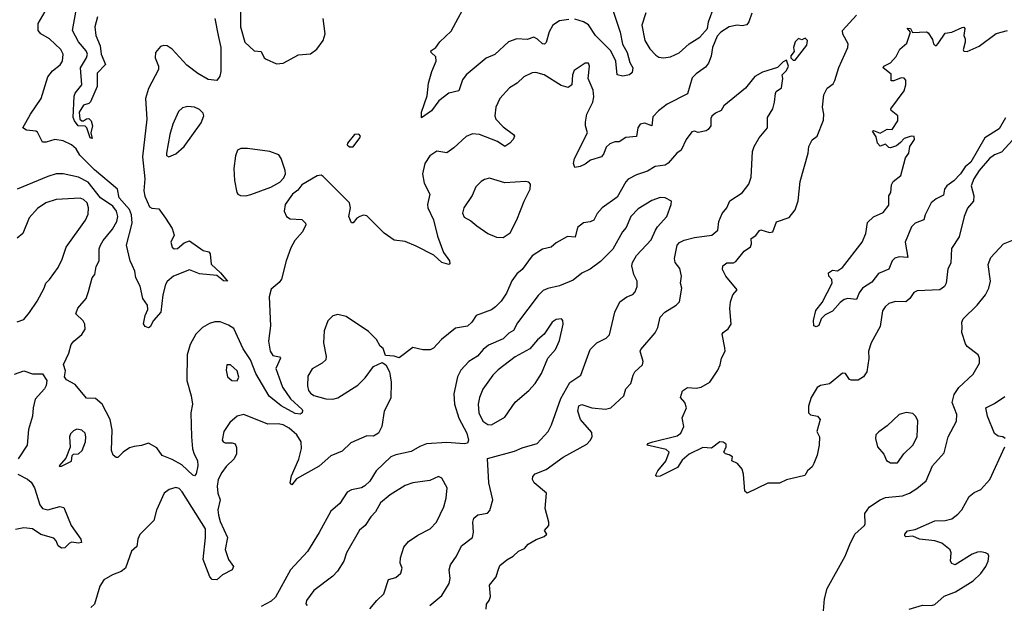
# Model space of a CAD drawing. Extents: x 1771496 to 1971148, y 471553 to 643630.
# Tile 362 of 656: x 1840650 to 1846422, y 582867 to 586297. Entities that reach past the tile are written whole.
import ezdxf

# ---------------------------------------------------------------- set-up
doc = ezdxf.new("R2010")
doc.units = 0

msp = doc.modelspace()

# ---------------------------------------------------------------- linework, layer by layer
at = {"layer": '0CON10XD'}
for points in [[(1843868.9, 586298.9), (1843815, 586290.5), (1843775.8, 586265), (1843754.1, 586225.9), (1843736.2, 586163.8), (1843726.4, 586153.6), (1843715, 586155.6), (1843685, 586184.4), (1843665, 586194.3), (1843625, 586182.2), (1843565, 586185.6), (1843515, 586168.1), (1843435, 586092.9), (1843385, 586073.1), (1843266.7, 585975), (1843245.5, 585945), (1843225, 585880), (1843165, 585868.1), (1843107.5, 585822.5), (1843065, 585764.3), (1843005, 585722.5), (1843006, 585755), (1843039.2, 585850.8), (1843046.7, 585925), (1843065.6, 585995), (1843092, 586055), (1843089.7, 586079.7), (1843062, 586105), (1843060, 586115), (1843088.8, 586135), (1843112.5, 586167.5), (1843179.1, 586230.9), (1843287.7, 586432.3)], [(1844113.6, 586395), (1844171, 586225), (1844183.8, 586155), (1844210.3, 586105), (1844227.1, 586047.1), (1844244.3, 586015), (1844241.2, 585988.8), (1844225, 585973.8), (1844185, 585966.7), (1844152.5, 585975), (1844144, 586055), (1844114.8, 586114.8), (1844025.4, 586205), (1843985, 586268.2), (1843955.6, 586285), (1843905, 586301.1)], [(1841793.3, 586305), (1841813.1, 586205), (1841828.6, 586135), (1841829.2, 585995), (1841823.9, 585966.1), (1841805, 585941.2), (1841755, 585947.5), (1841695, 585982.2), (1841630.6, 586030.6), (1841544, 586125), (1841515, 586144.2), (1841495, 586147.1), (1841475, 586140), (1841446.9, 586105), (1841443.6, 586073.6), (1841464, 586025), (1841464.2, 586005), (1841404.6, 585895.4), (1841388.5, 585835), (1841395.4, 585715), (1841369.7, 585495), (1841384.3, 585365), (1841378.3, 585295), (1841384.3, 585264.3), (1841411.3, 585201.3), (1841425, 585192.7), (1841465, 585190), (1841504.7, 585134.7), (1841544, 585075), (1841556.2, 585035), (1841537.1, 584995), (1841545, 584964.2), (1841555, 584955.8), (1841575, 584957.5), (1841615, 584990), (1841645, 585002), (1841725, 584945.7), (1841758.3, 584938.3), (1841766.1, 584926.1), (1841772.9, 584865), (1841828, 584815), (1841867.5, 584765), (1841845, 584767.5), (1841805, 584798.6), (1841705, 584808.9), (1841645, 584832.9), (1841552, 584795), (1841515.4, 584764.6), (1841505, 584746.2), (1841488.9, 584685), (1841478.6, 584585), (1841433.8, 584535), (1841415, 584497.5), (1841405, 584492.5), (1841385, 584500), (1841377, 584517), (1841386, 584565), (1841400.9, 584599.1), (1841399.4, 584625), (1841372.9, 584665), (1841357.4, 584737.4), (1841332, 584785), (1841326, 584825), (1841311.4, 584855), (1841297.8, 584885), (1841276.9, 584976.9), (1841308.9, 585105), (1841305.8, 585154.2), (1841293.9, 585185), (1841233.2, 585255), (1841222.8, 585305), (1841088.2, 585418.2), (1841003.2, 585503.2), (1840980.6, 585540.6), (1840955, 585564.4), (1840905, 585587.8), (1840856.6, 585596.6), (1840805, 585580.5), (1840785, 585580.8), (1840755, 585638), (1840744.2, 585644.2), (1840690.3, 585650.3), (1840668.8, 585665), (1840712.9, 585745), (1840776, 585835), (1840815, 585962.5), (1840842.4, 585997.6), (1840886.7, 586033.3), (1840901.1, 586055), (1840905.4, 586095), (1840892.2, 586122.2), (1840825, 586185.6), (1840774.6, 586214.6), (1840757.8, 586235), (1840757.8, 586275), (1840799.5, 586345)], [(1841106, 586315), (1841091.8, 586255), (1841096.3, 586205), (1841121.5, 586145), (1841127.9, 586095), (1841152.5, 586035), (1841104, 585985), (1841104.6, 585905.4), (1841065, 585816.7), (1841055, 585806.7), (1841025, 585796.7), (1840998.6, 585755), (1841002.9, 585715), (1841015, 585705.7), (1841025, 585704.2), (1841042.4, 585717.6), (1841055, 585719.5), (1841069.5, 585705), (1841077.1, 585675), (1841068.1, 585635), (1841075, 585602.5), (1841062.9, 585605), (1841044.3, 585665), (1841033.6, 585673.6), (1840993.2, 585675), (1840971.2, 585705), (1840964.7, 585725), (1840969.5, 585850.5), (1840975, 585867.1), (1841014.3, 585915), (1841007.5, 586015), (1841042.9, 586075), (1841048.2, 586095), (1841040.4, 586115), (1840995, 586166.9), (1840960.4, 586235), (1840978.6, 586341.4)], [(1841945.3, 586365), (1841945.2, 586255), (1841969.4, 586165), (1842025, 586115.5), (1842065, 586110.8), (1842082.5, 586075), (1842095, 586065.8), (1842155, 586039.2)], [(1844321.4, 586338.6), (1844296.7, 586265), (1844315.6, 586175), (1844345, 586127.5), (1844379.1, 586089.1), (1844397.6, 586077.6), (1844425, 586074.6)], [(1846492.9, 585617.1), (1846405, 585520.6), (1846365, 585505.5), (1846335, 585483.6), (1846275, 585414.5), (1846242.3, 585365), (1846228.5, 585325), (1846243.5, 585265), (1846241.5, 585235), (1846206.1, 585193.9), (1846186.4, 585145), (1846157.9, 585025), (1846113.1, 584956.9), (1846108.3, 584871.7), (1846091.5, 584838.5), (1846081.8, 584755), (1846070.4, 584735), (1846044.4, 584715.6), (1845910.5, 584709.5), (1845891.3, 584698.7), (1845868, 584665), (1845844.2, 584645.8), (1845785, 584646.9), (1845745.4, 584634.6), (1845722.9, 584615), (1845708, 584592), (1845695, 584500), (1845640.9, 584405), (1845625.6, 584355), (1845627.4, 584312.6), (1845615.7, 584235), (1845595.6, 584205), (1845566.1, 584186.1), (1845525, 584186), (1845515, 584190), (1845490, 584225), (1845472.7, 584227.3), (1845397.5, 584165), (1845345, 584154), (1845325, 584143.8), (1845289.2, 584085), (1845274.2, 584034.2), (1845274.5, 583994.5), (1845285, 583982.5), (1845327.5, 583975), (1845343.3, 583955), (1845322.5, 583885), (1845338.8, 583855), (1845336, 583805), (1845324.1, 583745.9), (1845305, 583697.5), (1845295, 583677.5), (1845267.5, 583655), (1845253, 583627), (1845145, 583602.5), (1845105, 583583.3), (1845035, 583583.3), (1844913.6, 583523.6), (1844901.2, 583535), (1844894, 583635), (1844886.2, 583665), (1844858.8, 583698.8), (1844824.1, 583714.1), (1844827.7, 583737.7), (1844808.5, 583748.5), (1844786.7, 583755), (1844778, 583765), (1844792, 583795), (1844790.7, 583810.7), (1844773.9, 583823.9), (1844755, 583824), (1844705, 583788.6), (1844655, 583791.4), (1844575, 583752.5), (1844533.1, 583716.9), (1844505.5, 583674.5), (1844405, 583623.3), (1844385, 583621.2), (1844380, 583625), (1844382, 583635), (1844391.9, 583655), (1844437.6, 583712.4), (1844457.5, 583765), (1844440.5, 583780.5), (1844327.5, 583805), (1844332.5, 583815), (1844362.5, 583825), (1844505, 583860), (1844525, 583876), (1844542.5, 583915), (1844533.8, 583965), (1844558.8, 584025), (1844550, 584055), (1844524, 584085), (1844535, 584123.3), (1844565, 584144), (1844615, 584139.4), (1844644.4, 584145.6), (1844695.9, 584174.1), (1844743.3, 584245), (1844756.2, 584275), (1844763.3, 584315), (1844786.2, 584355), (1844783.8, 584375), (1844768.8, 584455), (1844773.3, 584465), (1844802.7, 584487.3), (1844821.2, 584515), (1844813.8, 584605), (1844816.7, 584645), (1844830, 584685), (1844856.2, 584715), (1844790, 584795), (1844770.8, 584835), (1844772, 584855), (1844795, 584874.2), (1844835, 584874.3), (1844848.7, 584881.3), (1844897.7, 584942.3), (1844933.7, 584966.3), (1844940.4, 584985), (1844938.5, 585015), (1844965.8, 585034.2), (1844986.6, 585063.4), (1844995, 585066.7), (1845045, 585050.8), (1845064.2, 585055.8), (1845087.4, 585112.6), (1845160.7, 585139.3), (1845196, 585184), (1845214.2, 585235.8), (1845225, 585350), (1845271.4, 585515), (1845275.6, 585555), (1845295, 585593.3), (1845325.6, 585614.4), (1845361.3, 585708.7), (1845363.6, 585743.6), (1845356.7, 585785), (1845363, 585857), (1845384.2, 585895.8), (1845417.7, 585922.3), (1845429.4, 585940.6), (1845452.6, 586017.4), (1845505.6, 586135), (1845505.7, 586155.7), (1845475, 586212.5), (1845474.3, 586235), (1845555, 586324.3)], [(1844425, 586074.6), (1844465, 586079.6), (1844515, 586102.7), (1844575, 586156.9), (1844636.7, 586195), (1844681.2, 586245), (1844687.1, 586285), (1844720.9, 586375)], [(1844941.2, 586335), (1844924.2, 586285), (1844911.7, 586268.3), (1844885, 586261.4), (1844855.6, 586265.6)], [(1844855.6, 586265.6), (1844810, 586255), (1844760, 586225), (1844739.3, 586200.7), (1844711.2, 586135), (1844703.3, 586083.3), (1844687.9, 586042.1), (1844670.3, 586019.7), (1844615, 585980.8), (1844592.8, 585957.2), (1844565, 585863.8), (1844445, 585802.5), (1844395, 585764), (1844361.1, 585728.9), (1844355, 585675.8), (1844315, 585691.8), (1844288, 585685), (1844274.4, 585665), (1844265, 585613.3), (1844202.8, 585607.2), (1844165, 585581.9), (1844138.8, 585581.2), (1844110.3, 585569.7), (1844088.6, 585551.4), (1844075, 585513.3), (1844060, 585495), (1843995.5, 585474.5), (1843965, 585451.4), (1843935, 585438.1), (1843905, 585432.5), (1843897.5, 585455), (1843901.9, 585485), (1843979.2, 585635), (1843967.3, 585675), (1843967.8, 585697.8), (1843975.3, 585745), (1844009.2, 585815), (1844016.1, 585845), (1844011.8, 585885), (1843982.7, 585952.7), (1843990, 586025), (1843985, 586042.5), (1843965, 586043.3), (1843900.6, 585999.4), (1843890, 585975), (1843887.5, 585915), (1843865, 585899.4), (1843825, 585911.5), (1843723.8, 585975), (1843675, 585987.3), (1843655, 585985.5), (1843605, 585961.9), (1843565.6, 585925), (1843521.8, 585898.2), (1843463.9, 585836.1), (1843440.6, 585785), (1843436.4, 585735), (1843441.1, 585715), (1843485, 585669.5), (1843545.7, 585625), (1843550.6, 585615), (1843543.1, 585595), (1843523.1, 585575), (1843495, 585554.4), (1843452, 585585), (1843345, 585624.7), (1843305, 585628.2), (1843267.1, 585612.9), (1843195, 585547.1), (1843155, 585516.9), (1843095, 585527.1), (1843055, 585499.4), (1843025.4, 585455), (1843011.5, 585395), (1843020.7, 585340.7), (1843054.3, 585275), (1843040, 585215), (1843043.1, 585195), (1843076.4, 585125), (1843098.8, 585028.8), (1843134.6, 584934.6), (1843170, 584885), (1843171.7, 584868.3), (1843166.2, 584863.8), (1843125, 584876), (1843078.6, 584918.6), (1842975, 584971.4), (1842909.1, 584999.1), (1842845, 585006.2), (1842787.3, 585047.3), (1842685, 585148.8), (1842665, 585152), (1842644.4, 585145.6), (1842626.2, 585135), (1842605, 585107.5), (1842595, 585107.5), (1842580, 585145), (1842590, 585195), (1842584.2, 585224.2), (1842428.3, 585378.3), (1842417.5, 585387.5), (1842395, 585382.5), (1842305, 585330), (1842280.8, 585299.2), (1842250, 585275), (1842205.7, 585214.3), (1842200, 585175), (1842215, 585144.2), (1842235, 585131.4), (1842305, 585126.7), (1842326.2, 585106.2), (1842326.7, 585095), (1842308, 585055), (1842264, 585005), (1842239.7, 584960.3), (1842212.5, 584885), (1842185, 584776.7), (1842172.1, 584757.9), (1842125, 584718.8), (1842112.2, 584675), (1842120.3, 584505), (1842109.1, 584415), (1842118.4, 584355), (1842135, 584331.3), (1842172.9, 584322.9), (1842180, 584315), (1842152.5, 584255), (1842191.5, 584145), (1842237.2, 584077.2), (1842305.8, 584015), (1842307.5, 584007.5), (1842306.2, 583995), (1842295, 583986.2), (1842265, 583990), (1842183.5, 584035), (1842112.4, 584092.4), (1842033.8, 584225), (1842003.5, 584305), (1841959.6, 584369.6), (1841905, 584487.8), (1841875, 584509.1), (1841825, 584527.8), (1841795, 584528.5), (1841762, 584518), (1841722, 584495), (1841682.9, 584455), (1841650, 584395), (1841632.9, 584335), (1841630.6, 584185), (1841655.6, 584095), (1841663.1, 584045), (1841653.1, 583995), (1841656.9, 583855), (1841664, 583784), (1841672.7, 583752.7), (1841692.9, 583715), (1841694.2, 583685), (1841685, 583637.5), (1841675, 583626.7), (1841665, 583630), (1841600.8, 583690.8), (1841545, 583722.1), (1841485.7, 583745.7), (1841455, 583790), (1841405, 583817.5), (1841365, 583802.5), (1841321.7, 583798.3), (1841295, 583788.8), (1841256.7, 583765), (1841226.4, 583733.6), (1841215, 583733.3), (1841197.7, 583747.7), (1841189.2, 583775), (1841193.3, 583895), (1841180.5, 583955), (1841132.9, 584045), (1841095, 584078.6), (1841041.5, 584081.5), (1840975, 584160), (1840925, 584187.5), (1840912.5, 584205), (1840918.3, 584241.7), (1840907, 584277), (1840938.1, 584345), (1840952.7, 584395), (1840967.5, 584415), (1841015.5, 584454.5), (1841034, 584485), (1841032, 584515), (1841022.7, 584532.7), (1840978.8, 584575), (1840992, 584608), (1841040.6, 584665), (1841054.4, 584705), (1841074.3, 584785), (1841090, 584805), (1841098.7, 584851.3), (1841116.7, 584885), (1841116.5, 584955), (1841123.1, 584976.9), (1841139.5, 585005), (1841195, 585071.4), (1841218.9, 585115), (1841225.3, 585145), (1841217.3, 585175), (1841196.9, 585205), (1841124.8, 585255), (1841051.3, 585345), (1840995, 585375.3), (1840905, 585393.8), (1840865, 585394.5), (1840815, 585379.6), (1840635, 585304.3)], [(1842155, 586039.2), (1842195, 586042.5), (1842285, 586092), (1842355, 586098), (1842392, 586125), (1842430, 586175), (1842441.2, 586215), (1842430, 586305)], [(1846428.2, 585721.8), (1846391.3, 585658.7), (1846308.2, 585605), (1846226.1, 585463.9), (1846191.5, 585435), (1846165.8, 585394.2), (1846125, 585353.2), (1846084.6, 585325), (1846072, 585305), (1846065, 585270), (1846021.7, 585248.3), (1845993.5, 585225), (1845957.8, 585155), (1845950.6, 585125), (1845899.2, 585105), (1845878.1, 585085), (1845841.5, 584995), (1845856.2, 584905), (1845805, 584909.2), (1845780, 584900), (1845765.3, 584884.7), (1845745, 584835.7), (1845685, 584811.5), (1845645, 584759.6), (1845591.2, 584725), (1845572, 584698), (1845555, 584658), (1845505.4, 584665.4), (1845482.4, 584657.6), (1845459.5, 584640.5), (1845415, 584589.5), (1845371.1, 584568.9), (1845348.9, 584545), (1845335, 584505.6), (1845318.8, 584498.8), (1845306.2, 584505), (1845303.3, 584535), (1845318, 584595), (1845355, 584641.2), (1845413.3, 584755), (1845410, 584775), (1845394.2, 584795), (1845392, 584815), (1845415, 584830), (1845445, 584826.2), (1845473.9, 584846.1), (1845588.8, 584995), (1845610, 585045), (1845620.5, 585109.5), (1845655, 585142.5), (1845712.4, 585167.6), (1845745, 585211.2), (1845744.4, 585265), (1845757.5, 585285), (1845760.3, 585329.7), (1845771.2, 585348.8), (1845814.5, 585385.5), (1845842, 585488), (1845862.5, 585515), (1845868, 585555), (1845896.2, 585595), (1845893, 585613), (1845875, 585616.2), (1845835, 585602), (1845812.8, 585577.2), (1845790.8, 585559.2), (1845755, 585546.7), (1845745, 585548.6), (1845725, 585568.1), (1845695, 585557.5), (1845678.1, 585575), (1845671.1, 585611.1), (1845650, 585645), (1845655, 585648.8), (1845695, 585632.5), (1845735, 585657.1), (1845765, 585654.2), (1845797.5, 585705), (1845798, 585735), (1845759.2, 585765), (1845757.1, 585775), (1845835, 585881.2), (1845845.5, 585915), (1845845, 585942.5), (1845834.4, 585954.4), (1845816.6, 585956.6), (1845775, 585939.1), (1845759.2, 585939.2), (1845759.2, 585979.2), (1845711.5, 586015), (1845716.2, 586025), (1845755.5, 586044.5), (1845787.4, 586082.6), (1845808.9, 586125), (1845850.5, 586159.5), (1845872.5, 586225), (1845851.7, 586248.3), (1845872.5, 586245), (1845883.3, 586223.3), (1845965, 586225.7), (1845975, 586221.2), (1846000.7, 586180.7), (1846006.4, 586156.4), (1846017, 586147), (1846025, 586146.7), (1846035, 586158), (1846075, 586218.2), (1846115, 586225.3), (1846175, 586252.2), (1846185, 586254), (1846190.6, 586245), (1846185.5, 586205.5), (1846191.5, 586185), (1846192.5, 586165), (1846180.5, 586120.5), (1846185, 586112.5), (1846205, 586110.8), (1846275, 586142), (1846375, 586216.7), (1846440.8, 586235)], [(1845195, 586060), (1845265, 586147.5), (1845268.8, 586175), (1845255, 586190), (1845235, 586180), (1845215, 586187.5), (1845195, 586167.5), (1845186.7, 586135), (1845189.3, 586110.7), (1845170, 586085), (1845170, 586075), (1845185, 586060), (1845195, 586060)], [(1843384.3, 582845), (1843386.9, 582875), (1843401.9, 582895), (1843410.3, 582919.7), (1843404.3, 582985), (1843442.5, 583035), (1843453.1, 583066.9), (1843465, 583101.2), (1843505, 583134), (1843543.3, 583155), (1843575, 583183.8), (1843609.2, 583200.8), (1843630, 583225), (1843677, 583253), (1843725, 583270), (1843740, 583285), (1843727.5, 583305), (1843752.5, 583335), (1843752.5, 583355), (1843730, 583435), (1843738.8, 583525), (1843666.2, 583585), (1843656, 583605), (1843657.7, 583622.3), (1843672.4, 583637.6), (1843736.5, 583663.5), (1843836, 583735), (1843975, 583811.4), (1843995, 583832), (1844006.7, 583855), (1844005, 583880), (1843936.7, 583955), (1843921.5, 584005), (1843928.5, 584035), (1843945, 584044.5), (1844005, 584023.9), (1844084.5, 584015.5), (1844115.4, 584024.6), (1844190.8, 584095), (1844203.1, 584135), (1844233.4, 584166.6), (1844247.1, 584215), (1844256, 584235), (1844302, 584275), (1844305.6, 584295.6), (1844287.5, 584355), (1844290.8, 584365), (1844376.2, 584463.8), (1844390.5, 584495), (1844404.6, 584555.4), (1844431.2, 584585), (1844498.8, 584625), (1844517.5, 584645), (1844531.4, 584725), (1844524.4, 584755), (1844529.4, 584795), (1844519.4, 584839.4), (1844493.1, 584875), (1844487.9, 584897.9), (1844503.9, 584976.1), (1844517.6, 584992.4), (1844545, 585006.7), (1844605, 585022.1), (1844706.7, 585035), (1844742, 585065), (1844749.4, 585115), (1844768.2, 585161.8), (1844795.6, 585195), (1844813.5, 585236.5), (1844885, 585283.3), (1844925.3, 585334.7), (1844937.8, 585375), (1844945.4, 585525), (1844956.1, 585555), (1844985.4, 585605), (1845034.4, 585665), (1845033.8, 585725), (1845064.3, 585775), (1845075.6, 585815), (1845080, 585865), (1845085, 585876.2), (1845115, 585897.5), (1845123.8, 585953.8), (1845120, 585975), (1845145, 586000), (1845156.7, 586025), (1845145, 586060), (1845125, 586051.2), (1845092, 586018), (1845005, 585990.5), (1844958.6, 585965), (1844905, 585897.1), (1844777.6, 585792.4), (1844762.9, 585765), (1844729.5, 585750.5), (1844707.6, 585732.4), (1844701.5, 585718.5), (1844701.1, 585675), (1844686.6, 585653.4), (1844675, 585645.9), (1844626.7, 585636.7), (1844605, 585644.4), (1844590.2, 585639.8), (1844556.7, 585595), (1844526.8, 585533.2), (1844502.9, 585515), (1844452, 585458), (1844434, 585446), (1844375, 585437.7), (1844330.2, 585409.8), (1844265, 585388.5), (1844217.3, 585362.7), (1844202.6, 585347.4), (1844152, 585258), (1844065, 585195.8), (1844035, 585162.5), (1844016.6, 585123.4), (1843995, 585112.7), (1843955, 585108), (1843920.5, 585079.5), (1843906.2, 585023.8), (1843862.2, 585027.8), (1843795, 584991.4), (1843765, 584965.7), (1843715, 584952.5), (1843655, 584914), (1843595.8, 584835), (1843565, 584808), (1843535, 584768.8), (1843504.3, 584695), (1843471.9, 584648.1), (1843440, 584615), (1843415, 584597.5), (1843326.2, 584565), (1843300, 584525), (1843275, 584503.3), (1843205, 584490.8), (1843122, 584425), (1843075, 584374), (1843055.8, 584364.2), (1843013.9, 584363.9), (1842955, 584377.5), (1842875, 584317.5), (1842845, 584327.5), (1842795, 584330), (1842780.7, 584370.7), (1842763.8, 584385), (1842742, 584425), (1842695, 584470.8), (1842565, 584558.1), (1842515, 584570), (1842485, 584563.3), (1842457.3, 584532.7), (1842435.6, 584474.4), (1842430.5, 584405), (1842446.9, 584325), (1842444.3, 584305), (1842424.2, 584285), (1842365, 584251.5), (1842339.8, 584210.2), (1842336.6, 584153.4), (1842342.7, 584125), (1842355, 584110), (1842375, 584096.9), (1842445, 584077.3), (1842485, 584075.4), (1842515, 584083.5), (1842632.8, 584157.2), (1842675, 584200), (1842725, 584266.7), (1842775, 584290), (1842796.7, 584276.7), (1842817.5, 584235), (1842821.7, 584211.7), (1842828.8, 584175), (1842825, 584080), (1842785.9, 584004.1), (1842772.5, 583915), (1842752.9, 583875), (1842725, 583858.1), (1842685, 583859.4), (1842590.7, 583819.3), (1842540.7, 583769.3), (1842475, 583742.9), (1842405, 583681.9), (1842272.3, 583607.7), (1842245, 583573.3), (1842236.7, 583585), (1842243.6, 583625), (1842287, 583723), (1842302.1, 583785), (1842300.4, 583825), (1842275, 583865.4), (1842230.4, 583905), (1842194.3, 583925), (1842165, 583930.9), (1842105, 583929.2), (1841965, 583985.6), (1841925, 583975.8), (1841882.7, 583937.3), (1841846, 583885), (1841836.7, 583835), (1841842.5, 583825), (1841855, 583820), (1841895, 583820), (1841912.5, 583812.5), (1841921.3, 583791.3), (1841921.8, 583755), (1841907.8, 583725), (1841860.4, 583679.6), (1841834.7, 583645.3), (1841813.2, 583605), (1841807.1, 583565), (1841811.1, 583525), (1841826.1, 583485), (1841812.7, 583427.3), (1841814.8, 583395), (1841825, 583358.6), (1841868.5, 583265), (1841854, 583194), (1841874.4, 583135), (1841904, 583095), (1841895.8, 583075), (1841838.8, 583045), (1841805, 583017.5), (1841779.4, 583019.4), (1841765, 583034), (1841726.5, 583135), (1841740, 583265), (1841738.8, 583315), (1841602.6, 583532.6), (1841585, 583551.8), (1841565, 583557.7), (1841526, 583545), (1841497.1, 583525), (1841452.9, 583425), (1841436.4, 583363.6), (1841355, 583281.2), (1841341.9, 583255), (1841337.3, 583212.7), (1841305, 583183.8), (1841270, 583085), (1841245.4, 583064.6), (1841193.6, 583046.4), (1841143.1, 583016.9), (1841120, 582980), (1841089.4, 582875), (1841068, 582855)], [(1841525, 585494.2), (1841565, 585512.5), (1841614.3, 585555), (1841715, 585694.2), (1841730.5, 585735), (1841725, 585750.8), (1841705, 585771.1), (1841675, 585785.4), (1841635, 585790), (1841605, 585780.4), (1841580.6, 585759.4), (1841548.2, 585685), (1841530.7, 585625), (1841510, 585515), (1841511.7, 585501.7), (1841525, 585494.2)], [(1842583, 585553), (1842605, 585553.3), (1842643.8, 585605), (1842647.5, 585615), (1842637.7, 585627.7), (1842613.3, 585625), (1842572.5, 585575), (1842570, 585565), (1842583, 585553)], [(1841975, 585265.7), (1842005, 585273.1), (1842123.4, 585316.6), (1842175, 585345.8), (1842199.1, 585370.9), (1842208, 585395), (1842206.2, 585415), (1842183.8, 585485), (1842170, 585505), (1842116.4, 585526.4), (1841985, 585543.1), (1841946.2, 585543.8), (1841926.4, 585533.6), (1841915, 585500), (1841905.7, 585425), (1841909.4, 585355), (1841923.1, 585285), (1841928.8, 585275), (1841945, 585267.5), (1841975, 585265.7)], [(1843485, 585021.4), (1843525, 585050), (1843565, 585126), (1843606.5, 585235), (1843642, 585305), (1843643.8, 585333.8), (1843635, 585346.2), (1843615, 585350), (1843495, 585341.5), (1843405, 585369.2), (1843375, 585360.8), (1843355, 585350), (1843325, 585318.8), (1843302.8, 585267.2), (1843254.4, 585195), (1843245.8, 585165), (1843255, 585141.2), (1843295, 585120), (1843329.3, 585089.3), (1843395, 585045.6), (1843445, 585024.4), (1843485, 585021.4)], [(1840635, 584528.6), (1840675, 584541.9), (1840707.6, 584582.4), (1840752, 584648), (1840793.1, 584725), (1840802.9, 584755), (1840824.6, 584775.4), (1840875, 584846), (1840899.1, 584895), (1840922.2, 584965), (1841036.5, 585123.5), (1841051.4, 585158.6), (1841053.2, 585195), (1841045.3, 585225), (1841025, 585244.6), (1841005, 585252.7), (1840865, 585244), (1840804.3, 585225), (1840755, 585191.8), (1840705, 585136.9), (1840668.5, 585045), (1840635, 585018)], [(1843055, 582866.7), (1843124.5, 582925.5), (1843168.1, 582995), (1843174.4, 583025), (1843167.5, 583075), (1843175.8, 583105), (1843210, 583155), (1843240, 583215), (1843304.5, 583265), (1843310, 583295), (1843306.5, 583355), (1843313.1, 583376.9), (1843335, 583398.1), (1843392.5, 583407.5), (1843406.8, 583423.2), (1843423.1, 583485), (1843399.5, 583585), (1843393.4, 583726.6), (1843550.2, 583769.8), (1843595, 583789.6), (1843684, 583816), (1843748.6, 583885), (1843768.6, 583925), (1843821.6, 584078.4), (1843875, 584171.5), (1843939.2, 584215), (1843993.8, 584366.2), (1844032.5, 584405), (1844087.4, 584432.6), (1844108.5, 584451.5), (1844138.5, 584585), (1844168.8, 584645), (1844210, 584675), (1844245, 584688), (1844257.4, 584702.6), (1844269.4, 584735), (1844270.6, 584765), (1844249.5, 584805), (1844239.1, 584855), (1844243.1, 584875), (1844265, 584916.9), (1844351.7, 585008.3), (1844377.5, 585065), (1844388.1, 585085), (1844444.5, 585145), (1844470, 585215), (1844471.2, 585235), (1844434.4, 585254.4), (1844405, 585255.6), (1844355, 585239.1), (1844275, 585190), (1844232.9, 585145), (1844205, 585080), (1844184.5, 585055), (1844127.2, 584952.8), (1844055, 584881.8), (1843995, 584836.1), (1843945, 584812.2), (1843895, 584771.8), (1843815, 584738.2), (1843746.1, 584723.9), (1843718.2, 584711.8), (1843688.9, 584681.1), (1843568.8, 584521.2), (1843545, 584477.1), (1843518.3, 584461.7), (1843485, 584429.1), (1843398.7, 584391.3), (1843366.5, 584365), (1843333.6, 584326.4), (1843282.5, 584295), (1843235.6, 584245), (1843215.7, 584205), (1843195.5, 584105.5), (1843199.2, 584045), (1843224.2, 583964.2), (1843271.5, 583875), (1843282, 583835), (1843275, 583816.7), (1843255, 583813.3), (1843155, 583820.9), (1843035, 583813.5), (1842995, 583798.5), (1842945, 583768.2), (1842855, 583749.2), (1842825, 583736.9), (1842739.5, 583655), (1842702.2, 583595), (1842673.5, 583566.5), (1842654, 583556), (1842595, 583544.5), (1842570.1, 583529.9), (1842527.1, 583462.9), (1842475, 583418), (1842406.2, 583293.8), (1842336.6, 583183.4), (1842238.1, 583075), (1842149.5, 582915), (1842125, 582891.5), (1842065, 582860.8)], [(1845362, 582835), (1845368, 582905), (1845384.3, 582965), (1845489.4, 583155), (1845515.5, 583224.5), (1845545.8, 583285), (1845602.5, 583335), (1845607.1, 583345), (1845604.4, 583405), (1845631.9, 583445), (1845694.3, 583485.7), (1845725, 583498.5), (1845825, 583508.8), (1845865.9, 583524.1), (1845909.1, 583550.9), (1845963.3, 583596.7), (1846000, 583685), (1846069.5, 583760.5), (1846093.6, 583855), (1846141.4, 583945), (1846144.2, 583985), (1846116.2, 584055), (1846128.3, 584101.7), (1846155, 584142.7), (1846239.1, 584220.9), (1846275.6, 584285), (1846275.8, 584315), (1846268, 584335), (1846205, 584383.1), (1846195, 584398), (1846171.9, 584465), (1846175.6, 584495), (1846172.7, 584525), (1846180.8, 584545), (1846263.5, 584625), (1846311.5, 584685), (1846332.1, 584725), (1846340.9, 584765), (1846327, 584863), (1846343.8, 584905), (1846418, 584985), (1846485, 585012.5)], [(1843415, 583924.4), (1843495, 583968.6), (1843555, 584056.9), (1843635.3, 584124.7), (1843672.8, 584167.2), (1843708.1, 584225), (1843745.5, 584315), (1843792, 584365), (1843815, 584417.5), (1843835.8, 584514.2), (1843834, 584535), (1843826.7, 584545), (1843795, 584540.6), (1843771.4, 584525), (1843724.6, 584455.4), (1843685, 584421.4), (1843641.2, 584368.8), (1843555, 584322.7), (1843455, 584246.4), (1843423.6, 584215), (1843365, 584134.3), (1843344.7, 584085), (1843338.4, 584045), (1843340.8, 583995), (1843365.7, 583945), (1843395, 583925.6), (1843415, 583924.4)], [(1841925, 584182.9), (1841935.5, 584204.5), (1841925, 584240), (1841886.4, 584276.4), (1841865, 584276.7), (1841860, 584245), (1841868.6, 584205), (1841893.3, 584185), (1841925, 584182.9)], [(1840619.2, 584220.8), (1840675, 584240.8), (1840725, 584224), (1840785, 584223.3), (1840810, 584185), (1840805.8, 584155), (1840795.8, 584135), (1840741.9, 584075), (1840729.4, 584025), (1840725.8, 583975), (1840702.2, 583897.8), (1840693.6, 583805), (1840640.6, 583725)], [(1846426.2, 583845), (1846413.9, 583853.9), (1846385, 583858.8), (1846365, 583873.3), (1846322.9, 583975), (1846313.3, 584025), (1846365, 584049.5), (1846425, 584089.6)], [(1845795, 583702), (1845833.5, 583755), (1845885, 583805.8), (1845911.1, 583855), (1845915, 583947.5), (1845903, 583973), (1845885, 583991.2), (1845845.9, 583995.9), (1845804.6, 583985.4), (1845735, 583918.1), (1845685.6, 583884.4), (1845668.8, 583865), (1845666.2, 583845), (1845678.8, 583795), (1845715, 583753.3), (1845731.4, 583715), (1845755, 583702.5), (1845795, 583702)], [(1840885, 583680), (1840895, 583682.5), (1840955, 583712.5), (1840958.8, 583745), (1840965, 583753.3), (1840995, 583754.4), (1841016.9, 583775), (1841035.5, 583825), (1841037.5, 583855), (1841034.4, 583875), (1841015, 583893.3), (1840985, 583899.1), (1840965, 583890), (1840947.5, 583872.5), (1840942.7, 583855), (1840945.6, 583794.4), (1840920, 583730), (1840882.5, 583685), (1840885, 583680)], [(1846149.6, 583400.4), (1846173.6, 583426.4), (1846215.8, 583504.2), (1846245, 583528.8), (1846284.1, 583545.9), (1846336.6, 583603.4), (1846425.6, 583795)], [(1840640, 583635), (1840696.6, 583606.6), (1840717.9, 583587.9), (1840736.5, 583555), (1840769.1, 583455), (1840785, 583434.5), (1840815, 583426.5), (1840885, 583446.7), (1840909.5, 583439.5), (1840952.5, 583335), (1841007.8, 583255), (1841013.3, 583235), (1840995, 583231.1), (1840955, 583237.3), (1840940, 583230), (1840915, 583204), (1840895, 583201.2), (1840875.9, 583215.9), (1840864, 583245), (1840849.7, 583259.7), (1840775, 583282.2), (1840725.6, 583315.6), (1840675, 583321.7), (1840625, 583311.6)], [(1842702.8, 582847.2), (1842743.7, 582896.3), (1842785.8, 582935), (1842812.4, 583017.6), (1842855, 583030), (1842884.3, 583055), (1842893.1, 583085), (1842880, 583115), (1842882.9, 583145), (1842902.6, 583207.4), (1842928.7, 583241.3), (1842985, 583278.9), (1843056, 583315), (1843094, 583355), (1843135.6, 583445), (1843150, 583495), (1843155.8, 583555.8), (1843125, 583612.5), (1843105, 583621.2), (1843055, 583599.2), (1842955, 583583.8), (1842910.2, 583569.8), (1842822.9, 583515), (1842765, 583467.8), (1842736.1, 583413.9), (1842708.1, 583385), (1842674.6, 583335.4), (1842642.6, 583307.4), (1842565.7, 583175), (1842549.4, 583125), (1842512.8, 583067.2), (1842485, 583038.6), (1842375, 582953.5), (1842331.4, 582895), (1842326.7, 582876.7), (1842336.1, 582866.1)], [(1845865, 582845.4), (1845942.1, 582867.9), (1845995, 582866), (1846015, 582872), (1846069.5, 582920.5), (1846135, 582946.7), (1846238.8, 583011.2), (1846285, 583052.9), (1846314.4, 583095), (1846327.8, 583125), (1846332, 583155), (1846326.6, 583166.6), (1846312.5, 583175), (1846285, 583180.6), (1846265, 583177.8), (1846233.1, 583166.9), (1846133.6, 583103.6), (1846115, 583112.5), (1846106.7, 583125), (1846111.2, 583175), (1846105, 583192.5), (1846055, 583230.8), (1846014.5, 583244.5), (1845924.1, 583254.1), (1845885, 583273.1), (1845845, 583267.8), (1845837.8, 583275), (1845838.2, 583285), (1845855, 583303.5), (1845898.7, 583311.3), (1846015, 583362.5), (1846075, 583364.6), (1846115, 583373.3), (1846149.6, 583400.4)]]:
    msp.add_lwpolyline(points, dxfattribs=at)

doc.saveas('drawing.dxf')
